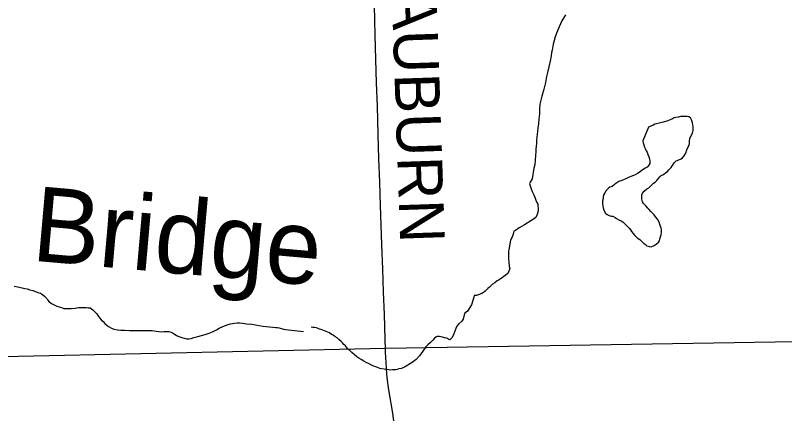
# Model space of a CAD drawing. Extents: x 103424 to 290657, y 38711 to 110967.
# Drawn here: x 214248.9583 to 214249.4459, y 40208.7457 to 40208.9983 of the extents above; entities that cross this region are included whole.
import ezdxf

# ---------------------------------------------------------------- set-up
doc = ezdxf.new("R2010")
doc.units = 0
for name, color, linetype in [('GM_X_Corporation', 7, 'Continuous'), ('GM_X_County_Road', 7, 'Continuous'), ('GM_X_County_Road_Text', 7, 'Continuous'), ('GM_X_Minor_Lake', 7, 'Continuous'), ('GM_X_Minor_River', 7, 'Continuous'), ('GM_X_Minor_River_Text', 7, 'Continuous')]:
    doc.layers.add(name, color=color, linetype=linetype)

msp = doc.modelspace()

# ---------------------------------------------------------------- linework, layer by layer
at = {"layer": 'GM_X_Corporation'}
msp.add_lwpolyline([(214250.6509, 40211.22864), (214250.66191, 40210.37376), (214250.66761, 40209.93905), (214250.67524, 40209.51623), (214250.67595, 40209.3563), (214250.68114, 40208.9936), (214250.6822, 40208.92409), (214250.68321, 40208.87004), (214250.68423, 40208.81599), (214250.50285, 40208.81053), (214250.5017, 40208.8105), (214250.18063, 40208.80297), (214249.1929, 40208.78706), (214248.88259, 40208.7802), (214248.57076, 40208.77338), (214248.0881, 40208.75947)], dxfattribs=at)
msp.add_lwpolyline([(214247.90914, 40208.30125), (214250.69191, 40208.30125), (214250.69144, 40208.40851), (214250.68656, 40208.66767), (214250.68423, 40208.81599), (214250.50285, 40208.81053), (214250.5017, 40208.8105), (214250.18063, 40208.80297), (214249.1929, 40208.78706), (214248.88259, 40208.7802), (214248.57076, 40208.77338), (214248.0881, 40208.75947), (214247.90638, 40208.75597)], close=True, dxfattribs=at)
at = {"layer": 'GM_X_County_Road'}
msp.add_line((214249.19303, 40208.78475), (214249.19298, 40208.78628), dxfattribs=at)
for points in [[(214249.19298, 40208.78628), (214249.19274, 40208.79291), (214249.19248, 40208.80078), (214249.19222, 40208.80865), (214249.19174, 40208.82303), (214249.19127, 40208.8374), (214249.19069, 40208.85293), (214249.19024, 40208.86531), (214249.18978, 40208.87769), (214249.18926, 40208.89246), (214249.18875, 40208.90723), (214249.1883, 40208.92276), (214249.18805, 40208.93177), (214249.18779, 40208.94078), (214249.18733, 40208.95555), (214249.18687, 40208.97032), (214249.18645, 40208.98585), (214249.18619, 40208.99515), (214249.18594, 40209.00446)], [(214249.19924, 40208.73361), (214249.19729, 40208.74726), (214249.19557, 40208.75822), (214249.19487, 40208.76227), (214249.19425, 40208.76702), (214249.19384, 40208.77066), (214249.19359, 40208.77448), (214249.19337, 40208.77786), (214249.19303, 40208.78475)]]:
    msp.add_lwpolyline(points, dxfattribs=at)
at = {"layer": 'GM_X_Minor_Lake'}
for points in [[(214249.36771, 40208.86354), (214249.36711, 40208.86505), (214249.3665, 40208.86712), (214249.36531, 40208.869), (214249.36414, 40208.87049), (214249.36316, 40208.8718), (214249.36219, 40208.87292), (214249.36122, 40208.87385), (214249.36005, 40208.87515), (214249.35927, 40208.87608), (214249.3579, 40208.87757), (214249.35654, 40208.87887), (214249.35576, 40208.88), (214249.35534, 40208.8817), (214249.35531, 40208.88322), (214249.35547, 40208.88436), (214249.35583, 40208.88551), (214249.35694, 40208.88686), (214249.35862, 40208.88823), (214249.35975, 40208.88882), (214249.36068, 40208.88979), (214249.3618, 40208.89077), (214249.36273, 40208.89193), (214249.36386, 40208.89252), (214249.36498, 40208.8935), (214249.36572, 40208.89465), (214249.36683, 40208.89582), (214249.36757, 40208.89678), (214249.36908, 40208.89739), (214249.37058, 40208.89856), (214249.3717, 40208.89934), (214249.37263, 40208.90031), (214249.37393, 40208.90186), (214249.37486, 40208.90302), (214249.37596, 40208.90476), (214249.37727, 40208.90592), (214249.37877, 40208.90672), (214249.38028, 40208.90732), (214249.38122, 40208.90791), (214249.38233, 40208.90926), (214249.38325, 40208.9108), (214249.38396, 40208.91291), (214249.38487, 40208.91483), (214249.38542, 40208.91598), (214249.38559, 40208.91693), (214249.38556, 40208.91826), (214249.3859, 40208.92036), (214249.38754, 40208.92363), (214249.38788, 40208.92553), (214249.38805, 40208.92649), (214249.38802, 40208.92763), (214249.38759, 40208.93009), (214249.38698, 40208.93197), (214249.38619, 40208.93329), (214249.38523, 40208.93384), (214249.38408, 40208.93419), (214249.38294, 40208.93417), (214249.38142, 40208.93413), (214249.3799, 40208.9341), (214249.37857, 40208.93369), (214249.37687, 40208.93346), (214249.37592, 40208.93325), (214249.37479, 40208.93266), (214249.37328, 40208.93206), (214249.37121, 40208.93125), (214249.36894, 40208.93044), (214249.36648, 40208.92982), (214249.36478, 40208.9294), (214249.36364, 40208.92919), (214249.36252, 40208.92859), (214249.35969, 40208.92739)], [(214249.35969, 40208.92739), (214249.35607, 40208.91876), (214249.35629, 40208.91744), (214249.3567, 40208.91612), (214249.35711, 40208.91461), (214249.3577, 40208.91348), (214249.35811, 40208.91235), (214249.3587, 40208.91141), (214249.3593, 40208.91009), (214249.3599, 40208.90859), (214249.36031, 40208.90727), (214249.36053, 40208.90594), (214249.36056, 40208.90442), (214249.35983, 40208.90327), (214249.35871, 40208.9021), (214249.35758, 40208.90132), (214249.35665, 40208.90073), (214249.35571, 40208.90014), (214249.3544, 40208.89897), (214249.35271, 40208.89798), (214249.35121, 40208.89719), (214249.35007, 40208.89678), (214249.34838, 40208.89599), (214249.34744, 40208.89559), (214249.34574, 40208.89479), (214249.34386, 40208.89399), (214249.34216, 40208.89338), (214249.34083, 40208.89297), (214249.33896, 40208.8916), (214249.33784, 40208.89082), (214249.33653, 40208.88984), (214249.33521, 40208.88924), (214249.33408, 40208.88846), (214249.33278, 40208.8871), (214249.33186, 40208.88575), (214249.33131, 40208.8846), (214249.33096, 40208.88345), (214249.3308, 40208.88212), (214249.33045, 40208.88059), (214249.33048, 40208.87907), (214249.33071, 40208.87736), (214249.33092, 40208.87623), (214249.33133, 40208.87472), (214249.33233, 40208.87284), (214249.33349, 40208.87191), (214249.33464, 40208.87137), (214249.33598, 40208.87102), (214249.33693, 40208.87085), (214249.33847, 40208.87012), (214249.33944, 40208.86938), (214249.34078, 40208.86865), (214249.34232, 40208.86793), (214249.34328, 40208.86738), (214249.34445, 40208.86626), (214249.34737, 40208.86328), (214249.34815, 40208.86235), (214249.34893, 40208.86123), (214249.34991, 40208.85992), (214249.35108, 40208.85862), (214249.35244, 40208.85713), (214249.35418, 40208.85602), (214249.35534, 40208.85491), (214249.35651, 40208.8538), (214249.35767, 40208.85287), (214249.35864, 40208.85213), (214249.35998, 40208.85159), (214249.36131, 40208.85143), (214249.3632, 40208.85223), (214249.36451, 40208.85321), (214249.36601, 40208.85438), (214249.36656, 40208.85534), (214249.36691, 40208.85649), (214249.36726, 40208.85783), (214249.36762, 40208.85917), (214249.36796, 40208.86069), (214249.36793, 40208.86221), (214249.36771, 40208.86354)]]:
    msp.add_lwpolyline(points, dxfattribs=at)
at = {"layer": 'GM_X_Minor_River'}
for points in [[(214249.307, 40208.99863), (214249.3048, 40208.99478), (214249.30298, 40208.99095), (214249.30153, 40208.9873), (214249.30045, 40208.98462), (214249.29957, 40208.98156), (214249.29922, 40208.98003), (214249.29906, 40208.9787), (214249.29889, 40208.97737), (214249.29854, 40208.97622), (214249.29819, 40208.97469), (214249.29786, 40208.9726), (214249.29736, 40208.96916), (214249.29649, 40208.96554), (214249.29561, 40208.9621), (214249.2949, 40208.95942), (214249.29442, 40208.95561), (214249.29336, 40208.95141), (214249.29213, 40208.94701), (214249.29125, 40208.94357), (214249.29072, 40208.94185), (214249.29059, 40208.939), (214249.29047, 40208.93577), (214249.29016, 40208.93234), (214249.28984, 40208.92948), (214249.28951, 40208.92701), (214249.28918, 40208.92491), (214249.28904, 40208.92263), (214249.28872, 40208.91939), (214249.28858, 40208.9173), (214249.28843, 40208.9152), (214249.28828, 40208.91368), (214249.28812, 40208.91197), (214249.28798, 40208.90949), (214249.28786, 40208.90645), (214249.28754, 40208.9034), (214249.28702, 40208.9013), (214249.28583, 40208.89463), (214249.28473, 40208.89251), (214249.28418, 40208.89155), (214249.28459, 40208.89023), (214249.2852, 40208.88834), (214249.286, 40208.88665), (214249.2866, 40208.88533), (214249.287, 40208.88439), (214249.2874, 40208.88345), (214249.28781, 40208.88232), (214249.28821, 40208.881), (214249.28881, 40208.87968), (214249.28941, 40208.87856), (214249.28968, 40208.87476)], [(214249.28968, 40208.87476), (214249.28934, 40208.87266), (214249.2888, 40208.87151), (214249.28826, 40208.87017), (214249.28732, 40208.86939), (214249.28507, 40208.86801), (214249.28094, 40208.86545), (214249.27775, 40208.86348), (214249.27531, 40208.86191), (214249.27418, 40208.86132), (214249.27384, 40208.85941), (214249.27294, 40208.85711), (214249.27221, 40208.85576), (214249.27101, 40208.84966), (214249.27084, 40208.8487), (214249.27086, 40208.84737), (214249.27091, 40208.84528), (214249.27094, 40208.84376), (214249.27118, 40208.84168), (214249.27142, 40208.83903), (214249.27164, 40208.8377), (214249.27057, 40208.83464), (214249.2672, 40208.83209), (214249.26495, 40208.83052), (214249.26363, 40208.82993), (214249.26213, 40208.82875), (214249.26082, 40208.82778), (214249.25989, 40208.827), (214249.25877, 40208.82583), (214249.25784, 40208.82505), (214249.25616, 40208.8233), (214249.25504, 40208.82252), (214249.25391, 40208.82192), (214249.2524, 40208.82132), (214249.25051, 40208.82071), (214249.24918, 40208.82068), (214249.24883, 40208.81953), (214249.24741, 40208.81475), (214249.24483, 40208.81071), (214249.24296, 40208.80915), (214249.24208, 40208.80571), (214249.24135, 40208.80436), (214249.23949, 40208.80261), (214249.23818, 40208.80125), (214249.23746, 40208.79972), (214249.23692, 40208.798), (214249.2362, 40208.79627), (214249.23511, 40208.79397), (214249.23381, 40208.79242), (214249.23188, 40208.79352), (214249.23035, 40208.79386), (214249.22902, 40208.79421), (214249.22806, 40208.79438), (214249.22711, 40208.79455), (214249.22578, 40208.79452), (214249.22483, 40208.79412), (214249.22389, 40208.79353), (214249.22297, 40208.79237), (214249.22148, 40208.79082), (214249.2198, 40208.78926), (214249.21849, 40208.7881), (214249.21665, 40208.7854), (214249.21443, 40208.78231), (214249.21239, 40208.77998), (214249.2107, 40208.77881), (214249.20977, 40208.77822), (214249.20508, 40208.77507), (214249.20395, 40208.77467), (214249.203, 40208.77427), (214249.20149, 40208.77405), (214249.20035, 40208.77364), (214249.19941, 40208.77343), (214249.19846, 40208.77341), (214249.19732, 40208.77339), (214249.19618, 40208.77336), (214249.19484, 40208.77352), (214249.1937, 40208.77369), (214249.19217, 40208.77384), (214249.19064, 40208.77419), (214249.18931, 40208.77435), (214249.18739, 40208.77507), (214249.18586, 40208.77561), (214249.18412, 40208.77652), (214249.1822, 40208.77743), (214249.18067, 40208.77815), (214249.17912, 40208.77907), (214249.17758, 40208.77999), (214249.17604, 40208.7809), (214249.17469, 40208.78182), (214249.17314, 40208.78312), (214249.17159, 40208.78442), (214249.17023, 40208.78572), (214249.16907, 40208.78664), (214249.16829, 40208.78776), (214249.16751, 40208.7887), (214249.16654, 40208.78963), (214249.16576, 40208.79056), (214249.16478, 40208.79149), (214249.16362, 40208.7926), (214249.16226, 40208.79371), (214249.16091, 40208.79463)], [(214248.95756, 40208.82656), (214248.95984, 40208.82621), (214248.96442, 40208.82515), (214248.96575, 40208.82479), (214248.96747, 40208.82425), (214248.96938, 40208.82371), (214248.9711, 40208.82317), (214248.97263, 40208.82262), (214248.97416, 40208.82207), (214248.9755, 40208.82115), (214248.97685, 40208.82022), (214248.9782, 40208.81872), (214248.97879, 40208.81778), (214248.97976, 40208.81665), (214248.98129, 40208.81554), (214248.98302, 40208.81462), (214248.98455, 40208.81388), (214248.98608, 40208.81334), (214248.9876, 40208.81298), (214248.98913, 40208.81243), (214248.99084, 40208.81227), (214248.99369, 40208.81232), (214248.99616, 40208.81255), (214248.99843, 40208.81297), (214249.00033, 40208.813), (214249.00203, 40208.81303), (214249.00336, 40208.81305), (214249.00451, 40208.81288), (214249.00565, 40208.8127), (214249.00738, 40208.81159), (214249.00911, 40208.80991), (214249.00989, 40208.80897), (214249.01106, 40208.80728), (214249.01183, 40208.80634), (214249.0128, 40208.80522), (214249.01396, 40208.8041), (214249.01512, 40208.80278), (214249.01647, 40208.80166), (214249.01781, 40208.80074), (214249.01916, 40208.8), (214249.02069, 40208.79926), (214249.02297, 40208.79892), (214249.02507, 40208.79857), (214249.02754, 40208.79861), (214249.03058, 40208.79847), (214249.03305, 40208.79832), (214249.03514, 40208.79836), (214249.03703, 40208.79839), (214249.04292, 40208.79849), (214249.04501, 40208.79852), (214249.04749, 40208.79799), (214249.0492, 40208.79783), (214249.05091, 40208.79767)], [(214249.05091, 40208.79767), (214249.05262, 40208.79769), (214249.05433, 40208.79772), (214249.05566, 40208.79774), (214249.05699, 40208.79739), (214249.05891, 40208.79628), (214249.06044, 40208.79535), (214249.06198, 40208.79462), (214249.06388, 40208.79408), (214249.06541, 40208.79353), (214249.06675, 40208.79317), (214249.06827, 40208.7932), (214249.06978, 40208.79341), (214249.07148, 40208.79401), (214249.07394, 40208.79462), (214249.07621, 40208.79523), (214249.07867, 40208.79584), (214249.08112, 40208.79664), (214249.08338, 40208.79763), (214249.08583, 40208.79881), (214249.08752, 40208.79998), (214249.08979, 40208.80096), (214249.09149, 40208.80156), (214249.09319, 40208.80216), (214249.0947, 40208.80257), (214249.09602, 40208.80278), (214249.09716, 40208.80299), (214249.09886, 40208.80321), (214249.10038, 40208.80323), (214249.10228, 40208.80307), (214249.10476, 40208.80273), (214249.10818, 40208.80241), (214249.11047, 40208.80207), (214249.11276, 40208.80153), (214249.11523, 40208.80119), (214249.11732, 40208.80104), (214249.11942, 40208.80069), (214249.12151, 40208.80053), (214249.12341, 40208.80038), (214249.12436, 40208.80039), (214249.1255, 40208.80003), (214249.12837, 40208.79932), (214249.12951, 40208.79914), (214249.14089, 40208.79771)], [(214249.16091, 40208.79463), (214249.15976, 40208.79537), (214249.15879, 40208.79592), (214249.15744, 40208.79684), (214249.15648, 40208.79739), (214249.15533, 40208.79774), (214249.15418, 40208.79829), (214249.15322, 40208.79865), (214249.15226, 40208.79901), (214249.15111, 40208.79936), (214249.15015, 40208.79972), (214249.14919, 40208.80008), (214249.14786, 40208.80024), (214249.1469, 40208.80041), (214249.14595, 40208.80058), (214249.14614, 40208.80058), (214249.14595, 40208.80058)]]:
    msp.add_lwpolyline(points, dxfattribs=at)

# ---------------------------------------------------------------- texts
at = {"layer": 'GM_X_County_Road_Text'}
msp.add_text('AUBURN', height=0.028409, rotation=271.9467, dxfattribs=at).set_placement((214249.1968, 40209.0139))
at = {"layer": 'GM_X_Minor_River_Text'}
msp.add_text('Bridge', height=0.047378, rotation=354.9717, dxfattribs=at).set_placement((214248.96798, 40208.8428))

doc.saveas('drawing.dxf')
